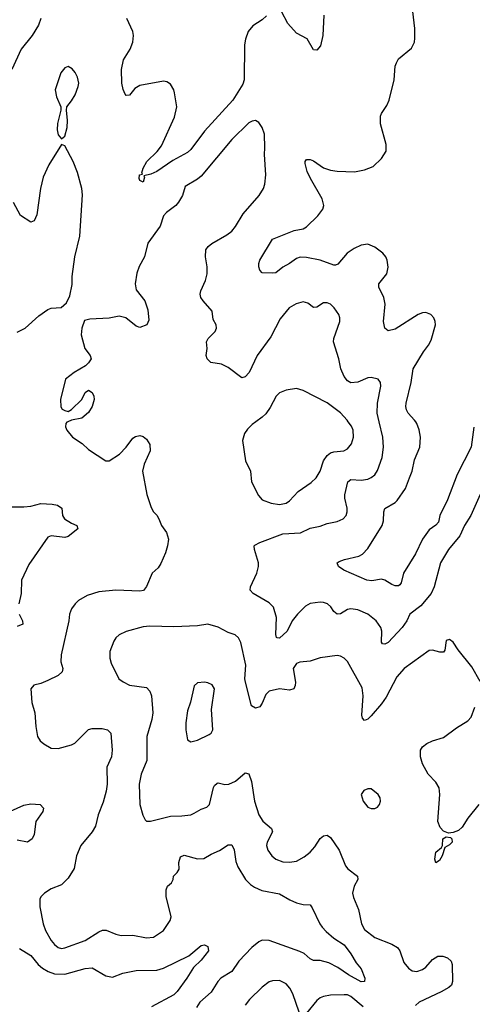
# Model space of a CAD drawing. Header units: inches. Extents: x 1954678 to 2060271, y 904822 to 1016299.
# Tile 358 of 403: x 2040405 to 2043063, y 976577 to 982363. Entities that reach past the tile are written whole.
import ezdxf

# ---------------------------------------------------------------- set-up
doc = ezdxf.new("R2010")
doc.units = ezdxf.units.IN
doc.header["$MEASUREMENT"] = 0
doc.layers.add('C0947', color=7, linetype='Continuous')
doc.layers.add('C0948', color=7, linetype='Continuous')

msp = doc.modelspace()

# ---------------------------------------------------------------- linework, layer by layer
at = {"layer": 'C0947', "color": 5}
for points, elevation in [([(2040688.4, 980000), (2040682.5, 979997.5), (2040676, 979990), (2040674, 979970), (2040682.8, 979950), (2040716, 979910), (2040772.3, 979872.3), (2040810, 979837.3), (2040910, 979770.6), (2040930, 979770.6), (2040991.1, 979808.9), (2041029.6, 979850), (2041070, 979904), (2041085.8, 979914.2), (2041110, 979919.1), (2041130, 979912.7), (2041150, 979897), (2041170, 979866), (2041171.8, 979830), (2041135.5, 979750), (2041126.4, 979710), (2041152.1, 979572.1), (2041176.7, 979496.7), (2041190.5, 979470.5), (2041210.4, 979450.4), (2041222.8, 979430), (2041237.3, 979390), (2041267.7, 979350), (2041279.5, 979310), (2041273.7, 979270), (2041261.1, 979230), (2041233.8, 979166.2), (2041217.6, 979142.4), (2041183.1, 979110), (2041149, 979031), (2041131.3, 979008.7), (2041110, 979004), (2040970, 979010.9), (2040870, 978999.7), (2040801.2, 978978.8), (2040750.7, 978950), (2040730.3, 978929.7), (2040710, 978901.2), (2040697.6, 978870), (2040693.1, 978830), (2040648.2, 978630), (2040646.9, 978590), (2040658.9, 978550), (2040655.3, 978530), (2040630, 978508.3), (2040570, 978478.7), (2040530, 978460.9), (2040488.2, 978451.8), (2040470.8, 978430), (2040475.5, 978350), (2040494, 978290), (2040500.3, 978210), (2040510.4, 978150.4), (2040524.9, 978124.9), (2040546.9, 978106.9), (2040590, 978082), (2040630, 978079.5), (2040710, 978102), (2040728.5, 978111.5), (2040810, 978191.8), (2040830, 978198), (2040890, 978196.9), (2040921, 978190), (2040940.5, 978170), (2040948.9, 978070), (2040943.6, 978030), (2040916.9, 977970), (2040918.6, 977870), (2040913.8, 977830), (2040895.5, 977764.5), (2040866, 977690), (2040850, 977623.7), (2040830, 977589.6), (2040764.6, 977510), (2040739.6, 977450), (2040724.8, 977375.2), (2040690, 977318), (2040650, 977278.3), (2040590, 977255.6), (2040550.3, 977229.7), (2040530.6, 977210), (2040524.1, 977195.9), (2040522.6, 977150), (2040543.2, 977050), (2040557.3, 977010), (2040590, 976952.2), (2040610, 976927.2), (2040630, 976910.3), (2040650, 976905.2), (2040670, 976908.1), (2040790, 976951.8), (2040870, 977002.9), (2040892.3, 977012.3), (2040913.3, 977013.3), (2040970, 976988.1), (2041000.9, 976980.9), (2041070, 976983.9), (2041150, 976967.6), (2041190, 976971.8), (2041248.7, 977011.3), (2041289.6, 977070), (2041294, 977090), (2041265.1, 977210), (2041265.4, 977250), (2041274, 977270), (2041296, 977290), (2041306, 977310), (2041309.3, 977330), (2041330, 977350.6), (2041341.3, 977370), (2041340.5, 977410), (2041350, 977442.8), (2041370, 977454), (2041450, 977431.3), (2041487.1, 977432.9), (2041530, 977459.1), (2041578.8, 977481.2), (2041630, 977514.4), (2041650, 977513.4), (2041665.1, 977485.1), (2041675.1, 977415.1), (2041685.3, 977385.3), (2041731.6, 977310), (2041761.2, 977281.2), (2041784.7, 977264.7), (2041826.4, 977246.4), (2041930, 977225.9), (2041992.2, 977190), (2042030, 977173.8), (2042070, 977164), (2042110, 977162), (2042123.6, 977143.6), (2042167.2, 977050), (2042181.8, 977030), (2042204.3, 977004.3), (2042250, 976964.9), (2042310, 976927), (2042350, 976873.4), (2042381.3, 976821.3), (2042410, 976786), (2042432.7, 976730), (2042430.7, 976710), (2042410, 976707.8), (2042336.3, 976750), (2042273.5, 976793.5), (2042220.2, 976820.2), (2042170, 976834.8), (2042130, 976834.8), (2042110, 976844.4), (2042074.8, 976874.8), (2042050, 976886.9), (2041870, 976951.9), (2041830, 976953.7), (2041810, 976944.4), (2041768.3, 976910), (2041691.3, 976830), (2041650.1, 976769.9), (2041585.5, 976730), (2041568.2, 976710), (2041530, 976648.2), (2041463.7, 976590), (2041442.7, 976557.3)], 540), ([(2041792.4, 980000), (2041770, 979984.2), (2041743.4, 979956.6), (2041726, 979930), (2041712.7, 979890), (2041730.6, 979770), (2041760.5, 979710), (2041767.4, 979647.4), (2041806.7, 979566.7), (2041830, 979540.4), (2041881.1, 979521.1), (2041930, 979512.9), (2041970, 979521.7), (2041990, 979535.8), (2042041.3, 979590), (2042117.1, 979642.9), (2042146.3, 979670), (2042169.8, 979710), (2042189, 979770), (2042210, 979802.2), (2042230, 979817.5), (2042250, 979824.1), (2042308.7, 979830), (2042330, 979840.3), (2042354.5, 979870), (2042366.4, 979910), (2042362.7, 979950), (2042353.1, 979973.1), (2042334.9, 980000)], 560), ([(2043110, 979572), (2043054.7, 979450), (2043016.9, 979390), (2042989.2, 979330), (2042924.2, 979250), (2042876.5, 979170), (2042840.2, 979030), (2042820.7, 978990), (2042761.1, 978918.9), (2042696, 978870), (2042677.8, 978830), (2042651.3, 978790), (2042570, 978702), (2042550, 978692.8), (2042535.9, 978695.9), (2042530, 978704), (2042532.3, 978770), (2042526.8, 978790), (2042498.3, 978830), (2042449.6, 978870), (2042390, 978894.2), (2042350, 978899.7), (2042330, 978896.4), (2042290, 978871.2), (2042270, 978868.3), (2042250, 978884.2), (2042232.6, 978912.6), (2042213.3, 978930), (2042190, 978938.8), (2042170, 978939.8), (2042110, 978931.4), (2042083.5, 978916.5), (2042037.3, 978870), (2042005.3, 978830), (2041975.6, 978770), (2041930, 978727.3), (2041918, 978730), (2041912.7, 978732.7), (2041909.8, 978749.8), (2041912.7, 978850), (2041895.9, 978910), (2041870, 978936.5), (2041776.2, 978990), (2041758.7, 979010), (2041761.3, 979030), (2041798.2, 979110), (2041808.5, 979150), (2041808.4, 979170), (2041784.7, 979250), (2041782.9, 979270), (2041786.2, 979273.8), (2041816, 979290), (2041950, 979341.7), (2042053.7, 979346.3), (2042110, 979374.7), (2042170, 979385.5), (2042210, 979402.8), (2042270, 979412.9), (2042304.5, 979430), (2042322.4, 979450), (2042328.2, 979470), (2042328.3, 979491.7), (2042314.3, 979550), (2042314, 979570), (2042332.3, 979647.7), (2042350, 979660.7), (2042410, 979657.5), (2042450, 979662.9), (2042470, 979671.5), (2042491.2, 979688.8), (2042507.3, 979712.7), (2042534, 979790), (2042540.8, 979850), (2042537.4, 979910), (2042515.9, 980000)], 540), ([(2043072.2, 979967.8), (2043057.5, 979850), (2042973.5, 979690), (2042918.5, 979541.5), (2042872.4, 979450), (2042865.4, 979410), (2042848.4, 979391.6), (2042810, 979364.1), (2042770.2, 979310), (2042730, 979223), (2042658.4, 979110), (2042646.1, 979053.9), (2042638.2, 979041.8), (2042630, 979035.6), (2042610, 979035.4), (2042590, 979043.1), (2042550, 979069.7), (2042530, 979074.5), (2042473.9, 979066.1), (2042443.7, 979070), (2042308.5, 979128.5), (2042278, 979150), (2042269.6, 979170), (2042282, 979178), (2042312.7, 979190), (2042396.9, 979210), (2042417.6, 979222.4), (2042450, 979255.8), (2042534.5, 979390), (2042542.5, 979417.5), (2042543.1, 979470), (2042549.6, 979490), (2042610, 979525.7), (2042622.2, 979537.8), (2042670, 979608.7), (2042695.2, 979670), (2042710.5, 979710), (2042723.1, 979776.9), (2042754.2, 979850), (2042759.1, 979910), (2042751.6, 979951.6), (2042736.8, 979990), (2042730.6, 980000)], 520), ([(2040290, 979499.3), (2040430, 979500.3), (2040470, 979504.2), (2040530, 979519), (2040596, 979516), (2040626.8, 979510), (2040651.6, 979491.6), (2040656.4, 979450), (2040668.2, 979430), (2040710, 979403.1), (2040741, 979390), (2040746.8, 979370), (2040690, 979325.1), (2040670, 979320.5), (2040590.4, 979329.7), (2040570, 979322), (2040457.9, 979162.1), (2040415.3, 979070), (2040412.8, 978990), (2040400.2, 978930)], 520), ([(2040402.6, 978870), (2040420.9, 978830), (2040423.8, 978810), (2040390, 978797.2)], 520), ([(2043110, 978472.7), (2043060.2, 978560.2), (2042979.5, 978659.5), (2042950, 978705.2), (2042930, 978719.5), (2042910, 978715.1), (2042902, 978658), (2042893.3, 978646.7), (2042873.1, 978646.9), (2042830, 978657.2), (2042810, 978656), (2042662.6, 978550), (2042619, 978501), (2042558, 978382), (2042530, 978341.7), (2042470, 978271.5), (2042450, 978252), (2042430, 978243.7), (2042418.4, 978258.4), (2042414.9, 978274.9), (2042422.3, 978390), (2042416.5, 978436.5), (2042330.8, 978590.8), (2042310, 978611.6), (2042290, 978622.4), (2042270, 978626.3), (2042170, 978613.3), (2042110, 978593), (2042050, 978587.8), (2042030, 978578.9), (2042010.3, 978550), (2042023.9, 978470), (2042022.8, 978450), (2042014.4, 978430), (2041990, 978422.7), (2041930, 978429.8), (2041870, 978416.9), (2041850, 978398), (2041830, 978346), (2041815.8, 978324.2), (2041790, 978316.9), (2041766.3, 978330), (2041730.5, 978470), (2041727.7, 978490), (2041732.6, 978570), (2041703.5, 978703.5), (2041691, 978731), (2041670, 978747.3), (2041630, 978761.6), (2041570, 978793.6), (2041510, 978809.6), (2041450, 978801.3), (2041310, 978795.1), (2041170, 978799.7), (2041130, 978794), (2041030, 978767.8), (2040990, 978747.3), (2040970.3, 978729.7), (2040957.6, 978710), (2040934.4, 978650), (2040934.4, 978610), (2040942.3, 978582.3), (2040987.7, 978490), (2041011.8, 978471.8), (2041050, 978452.2), (2041150, 978437.4), (2041170, 978417.1), (2041179.3, 978390), (2041187.6, 978290), (2041181.8, 978250), (2041152.2, 978150), (2041152.3, 978010), (2041119.1, 977930), (2041106.2, 977870), (2041111.4, 977751.4), (2041127.7, 977687.7), (2041141.4, 977661.4), (2041150, 977653.4), (2041172.7, 977652.7), (2041290, 977682.2), (2041356.6, 977683.4), (2041409.8, 977690.2), (2041430, 977698.9), (2041470, 977722.6), (2041504.2, 977735.8), (2041520.7, 977750), (2041543.8, 977850), (2041550, 977862.4), (2041564.8, 977875.2), (2041570, 977878.7), (2041610, 977869.1), (2041633.2, 977870), (2041672.1, 977887.9), (2041730, 977936.4), (2041750, 977930.4), (2041765.5, 977885.5), (2041783.9, 977770), (2041809.4, 977689.4), (2041832.5, 977652.5), (2041884.2, 977610), (2041890, 977591), (2041859.1, 977530), (2041855.3, 977510), (2041862.4, 977482.4), (2041884.9, 977450), (2041910, 977428.8), (2041950, 977413.4), (2041990, 977411.7), (2042030, 977418), (2042075.8, 977444.2), (2042110, 977470.4), (2042137.7, 977502.3), (2042169.2, 977550.8), (2042190, 977567.2), (2042210, 977570.3), (2042230, 977557.6), (2042282.1, 977482.1), (2042317.8, 977390), (2042332.4, 977372.4), (2042388.7, 977330), (2042390.3, 977310), (2042368.7, 977270), (2042359.5, 977230), (2042364.9, 977204.9), (2042394.2, 977134.2), (2042412.6, 977050), (2042430, 977016.4), (2042490, 976968.9), (2042590.2, 976930.2), (2042623.8, 976910), (2042637, 976890), (2042661.4, 976821.4), (2042688.4, 976788.4), (2042710, 976773.7), (2042738, 976770), (2042770, 976781.7), (2042790, 976795.8), (2042830, 976840.5), (2042860.5, 976859.5), (2042890, 976860.4), (2042917.3, 976850), (2042938.4, 976830), (2042944.4, 976810), (2042946.4, 976710), (2042940.5, 976690), (2042924.9, 976675.1), (2042880.5, 976650), (2042750.3, 976590), (2042729.2, 976570)], 560), ([(2043101.3, 977750), (2043037, 977670), (2043002.8, 977617.2), (2042982, 977598), (2042950, 977586.6), (2042923.2, 977583.2), (2042894.9, 977594.9), (2042875.3, 977615.3), (2042860.8, 977650), (2042872.8, 977810), (2042868.6, 977848.6), (2042850, 977882), (2042804.2, 977930), (2042770, 977989.3), (2042758.7, 978030), (2042759.6, 978070), (2042769.8, 978090.2), (2042796, 978110), (2042830, 978125.7), (2042894.6, 978145.4), (2042970, 978201.1), (2043036.8, 978243.2), (2043055.8, 978264.2), (2043077.2, 978322.8)], 560), ([(2040270, 977677.1), (2040430, 977747.6), (2040470, 977755.6), (2040524.7, 977750), (2040544, 977730), (2040540.7, 977710), (2040500.3, 977650), (2040490, 977575.3), (2040478.4, 977550), (2040450, 977529.7), (2040390, 977541.6)], 520), ([(2040404.6, 976904.6), (2040470, 976863.9), (2040513.7, 976810), (2040538.4, 976790), (2040571.3, 976770), (2040610, 976755.1), (2040670, 976753.1), (2040790, 976787.6), (2040830, 976791.5), (2040910, 976744.5), (2040950, 976736.5), (2041010, 976759), (2041090, 976775.5), (2041210, 976777.4), (2041250, 976788.6), (2041399.1, 976860.9), (2041470, 976923.1), (2041490, 976926.4), (2041510, 976915.5), (2041514.6, 976890), (2041470, 976836.3), (2041426.2, 976793.8), (2041387.1, 976730), (2041330, 976652.3), (2041310, 976632.1), (2041178.3, 976561.7)], 520), ([(2042046, 976530), (2042010, 976638), (2041991.7, 976671.7), (2041970, 976696.9), (2041930, 976717.4), (2041890, 976715.4), (2041870, 976708.2), (2041830, 976677.4), (2041755.3, 976604.7), (2041728.4, 976571.6)], 560), ([(2042421.9, 976561.9), (2042350, 976622.2), (2042330, 976632.2), (2042310, 976633.2), (2042230, 976630.8), (2042190, 976622.8), (2042170, 976614.8), (2042150, 976599.2), (2042090, 976525.1)], 560)]:
    msp.add_lwpolyline(points, dxfattribs=dict(at, elevation=elevation))
for points, elevation in [([(2041490, 978469.3), (2041450, 978465.2), (2041430, 978448.7), (2041407.7, 978352.3), (2041390, 978302), (2041380.3, 978230), (2041381.1, 978190), (2041390.6, 978130.6), (2041410, 978118.8), (2041450, 978128.2), (2041518.3, 978161.7), (2041529.6, 978170.4), (2041539.5, 978190), (2041531.3, 978310), (2041549.2, 978430), (2041534.5, 978454.5), (2041510, 978466)], 580), ([(2042470, 977842), (2042450, 977842), (2042426, 977834), (2042411.3, 977810), (2042422.8, 977770), (2042450, 977736), (2042470, 977727.3), (2042490, 977726.8), (2042505.6, 977734.4), (2042519, 977750), (2042524, 977770), (2042521.2, 977790), (2042510, 977808.7)], 580), ([(2042850, 977408), (2042843.7, 977430), (2042849.4, 977470), (2042882, 977498), (2042888.7, 977510), (2042889.2, 977550), (2042910, 977560.7), (2042936.1, 977556.1), (2042942.8, 977550), (2042944, 977530), (2042930, 977513.2), (2042901, 977499), (2042886.8, 977450), (2042870, 977421.2)], 560)]:
    msp.add_lwpolyline(points, close=True, dxfattribs=dict(at, elevation=elevation))
at = {"layer": 'C0948', "color": 5}
for points, elevation in [([(2042730.6, 980000), (2042724.4, 980010), (2042687.2, 980050), (2042677.2, 980070), (2042672.8, 980090), (2042675.3, 980110), (2042704.4, 980230), (2042716, 980310), (2042776.9, 980410), (2042806.6, 980450), (2042820.7, 980479.3), (2042847.3, 980570), (2042845.1, 980590), (2042837.6, 980610), (2042819.3, 980630), (2042790, 980641.1), (2042770, 980639.7), (2042744.4, 980630), (2042610, 980544.4), (2042570, 980534.5), (2042550, 980549), (2042542.4, 980590), (2042552.4, 980690), (2042544.4, 980730), (2042514, 980790), (2042514, 980810), (2042560.4, 980870), (2042568.3, 980908.3), (2042564, 980950), (2042555.8, 980970), (2042538.7, 980990), (2042490, 981025.4), (2042450, 981043.5), (2042410, 981037.4), (2042370, 981018.8), (2042329.1, 980990), (2042274.1, 980925.9), (2042259, 980921), (2042250, 980919.8), (2042170, 980949.2), (2042090, 980966), (2042052.7, 980967.3), (2042030, 980958.8), (2041990, 980929.8), (2041951.1, 980908.9), (2041910, 980875.1), (2041890, 980872.7), (2041830, 980875.3), (2041815.3, 980890), (2041809.2, 980910), (2041809.3, 980930), (2041816, 980950), (2041890, 981073.4), (2042016.8, 981123.2), (2042070, 981134), (2042090, 981145.2), (2042155.3, 981210), (2042185.6, 981250), (2042191.6, 981270), (2042182, 981310), (2042112, 981430), (2042094, 981470), (2042081.8, 981518.2), (2042081.3, 981530), (2042090, 981540.4), (2042110, 981541.5), (2042130, 981533), (2042190, 981491.8), (2042230, 981477.8), (2042270, 981471.9), (2042371.1, 981468.9), (2042430, 981480.3), (2042480.1, 981499.9), (2042530, 981546.4), (2042558.3, 981590), (2042558, 981630), (2042523.9, 981750), (2042524.1, 981795.9), (2042529, 981811), (2042561.5, 981858.5), (2042574.8, 981890), (2042604.2, 982010), (2042610.9, 982089.1), (2042618.3, 982110), (2042630, 982132.7), (2042705.2, 982194.8), (2042723.1, 982230), (2042726.6, 982253.4), (2042726.3, 982310), (2042710, 982443.7)], 520), ([(2042191.2, 982388.8), (2042186.3, 982270), (2042171.9, 982208.1), (2042150, 982182.9), (2042130, 982184.5), (2042093.3, 982250), (2042030, 982283.1), (2041979.3, 982339.3), (2041943.5, 982410)], 520), ([(2040528.7, 982370), (2040516, 982330), (2040478.3, 982270), (2040414.6, 982190), (2040359.6, 982070)], 520), ([(2041855.2, 982384.8), (2041830, 982362.6), (2041773.4, 982326.6), (2041746.6, 982293.4), (2041731.1, 982248.9), (2041726, 982214), (2041724.1, 982010), (2041715.8, 981984.2), (2041656.3, 981890), (2041490, 981706.8), (2041410, 981599.2), (2041390, 981582), (2041304.1, 981535.9), (2041210, 981469.6), (2041174.6, 981454.6), (2041134, 981446), (2041138, 981438), (2041130, 981408), (2041110, 981418), (2041106, 981430), (2041109.2, 981450), (2041126, 981454), (2041122, 981462), (2041129.2, 981489.2), (2041151.8, 981530), (2041212.1, 981587.9), (2041238.3, 981621.7), (2041314.2, 981790), (2041328.3, 981850), (2041313.4, 981933.4), (2041309.6, 981950), (2041290, 981983.7), (2041270, 981997.6), (2041250, 982000.5), (2041110, 981975.8), (2041082.2, 981957.8), (2041050, 981919.5), (2041030, 981918), (2041025.2, 981925.2), (2041012.9, 981952.9), (2041004.6, 981990), (2041002.6, 982070), (2041013.8, 982126.2), (2041054.2, 982190), (2041069.8, 982230.2), (2041073.3, 982270), (2041070, 982294), (2041035.1, 982370)], 520), ([(2042515.9, 980000), (2042504, 980050), (2042506.3, 980110), (2042526.4, 980210), (2042524, 980230), (2042509.8, 980249.8), (2042470, 980259.8), (2042450, 980257.8), (2042390, 980232), (2042350, 980228.8), (2042330, 980240.5), (2042310, 980266.6), (2042291.1, 980310), (2042279.8, 980370), (2042247.8, 980470), (2042249.6, 980490), (2042284.7, 980590), (2042285.6, 980610), (2042278.4, 980630), (2042251.8, 980670), (2042230.8, 980690.8), (2042210, 980698.5), (2042190, 980698.7), (2042150, 980674), (2042130, 980672.3), (2042097.1, 980697.1), (2042070, 980703.9), (2042027.9, 980692.1), (2041987.4, 980670), (2041934.7, 980605.3), (2041880.3, 980499.7), (2041800.2, 980390), (2041752.6, 980290), (2041730, 980264.2), (2041710, 980257.6), (2041630, 980318.7), (2041590, 980337.6), (2041528.3, 980348.3), (2041505.1, 980370), (2041500.5, 980390), (2041505.1, 980430), (2041503.1, 980470), (2041511.2, 980490), (2041552.8, 980530), (2041560.5, 980550), (2041558.4, 980570), (2041541.3, 980601.3), (2041536.3, 980650), (2041482.4, 980710), (2041469.7, 980730), (2041464.7, 980750), (2041468, 980770), (2041495.8, 980830), (2041506.6, 980870), (2041506, 980910), (2041497.2, 980970), (2041498.9, 981010), (2041511.8, 981030), (2041533.5, 981046.5), (2041622.2, 981097.8), (2041650, 981119.5), (2041672.6, 981147.4), (2041717.3, 981222.7), (2041811.3, 981330), (2041836.3, 981370), (2041844.7, 981395.2), (2041849.8, 981450), (2041842.8, 981570), (2041845.7, 981610), (2041842, 981690), (2041830, 981728.7), (2041810, 981759.3), (2041790, 981769.4), (2041770, 981767), (2041750, 981756.9), (2041650, 981659.1), (2041470, 981443.5), (2041450, 981425.6), (2041377, 981383), (2041360.3, 981330), (2041337.4, 981290), (2041321.1, 981270), (2041267.4, 981230), (2041249.5, 981210.5), (2041229.3, 981150), (2041156.9, 981050), (2041138.5, 980970), (2041107.2, 980912.8), (2041093.5, 980873.5), (2041082.6, 980810), (2041090, 980776), (2041139.1, 980710), (2041157.3, 980657.3), (2041164, 980596), (2041151, 980570), (2041110, 980553.2), (2041090, 980561.2), (2041029, 980610), (2040990, 980620.7), (2040930, 980609.2), (2040816.9, 980603.1), (2040786, 980594), (2040770.7, 980549.3), (2040765.5, 980510), (2040788.2, 980430), (2040819.1, 980390), (2040823.8, 980370), (2040810, 980346.6), (2040791.6, 980328.5), (2040724, 980290), (2040673.4, 980250), (2040644.4, 980130), (2040647.3, 980087.3), (2040654.8, 980074.8), (2040670, 980066), (2040690, 980061), (2040710, 980071), (2040769.5, 980130.5), (2040790, 980171.3), (2040810, 980184.7), (2040830, 980171.3), (2040840.7, 980150), (2040842.8, 980130), (2040830.8, 980090), (2040810, 980054), (2040770, 980021.2), (2040710, 980009.3), (2040688.4, 980000)], 540), ([(2040390, 980527), (2040437, 980550), (2040518.2, 980621.8), (2040570, 980659.3), (2040590, 980668), (2040648.9, 980671.1), (2040680.4, 980699.6), (2040700.4, 980739.6), (2040712.9, 980807.1), (2040712.9, 980852.9), (2040729.4, 980969.4), (2040757.4, 981090), (2040774.2, 981334.1), (2040769.7, 981369.7), (2040743.9, 981463.9), (2040719.5, 981530), (2040670, 981622), (2040650, 981628.7), (2040575.8, 981510), (2040543.4, 981436.6), (2040526.7, 981370), (2040504.9, 981215.1), (2040490, 981181.2), (2040470, 981172.7), (2040410, 981212), (2040368.7, 981288.7)], 540), ([(2042334.9, 980000), (2042328.2, 980010), (2042290, 980052.4), (2042210, 980112), (2042070, 980183.6), (2042030, 980194.5), (2041970, 980185.1), (2041930, 980169.6), (2041912.2, 980150), (2041876.4, 980083.6), (2041850, 980046.3), (2041830, 980026.6), (2041792.4, 980000)], 560)]:
    msp.add_lwpolyline(points, dxfattribs=dict(at, elevation=elevation))
at = {"layer": 'C0948', "color": 5, "elevation": 540}
msp.add_lwpolyline([(2040690, 982086.6), (2040670, 982079.5), (2040646, 982050), (2040614, 981950), (2040620.7, 981910), (2040646, 981850), (2040646, 981830), (2040627.1, 981752.9), (2040624.7, 981715.3), (2040630, 981686), (2040650, 981662), (2040670, 981678), (2040682.9, 981730), (2040686, 981770), (2040679, 981830), (2040682, 981850), (2040710, 981886), (2040730, 981921), (2040749.4, 981970), (2040752, 981990), (2040744.8, 982024.8), (2040731.7, 982051.7), (2040713.4, 982073.4)], close=True, dxfattribs=at)

doc.saveas('drawing.dxf')
